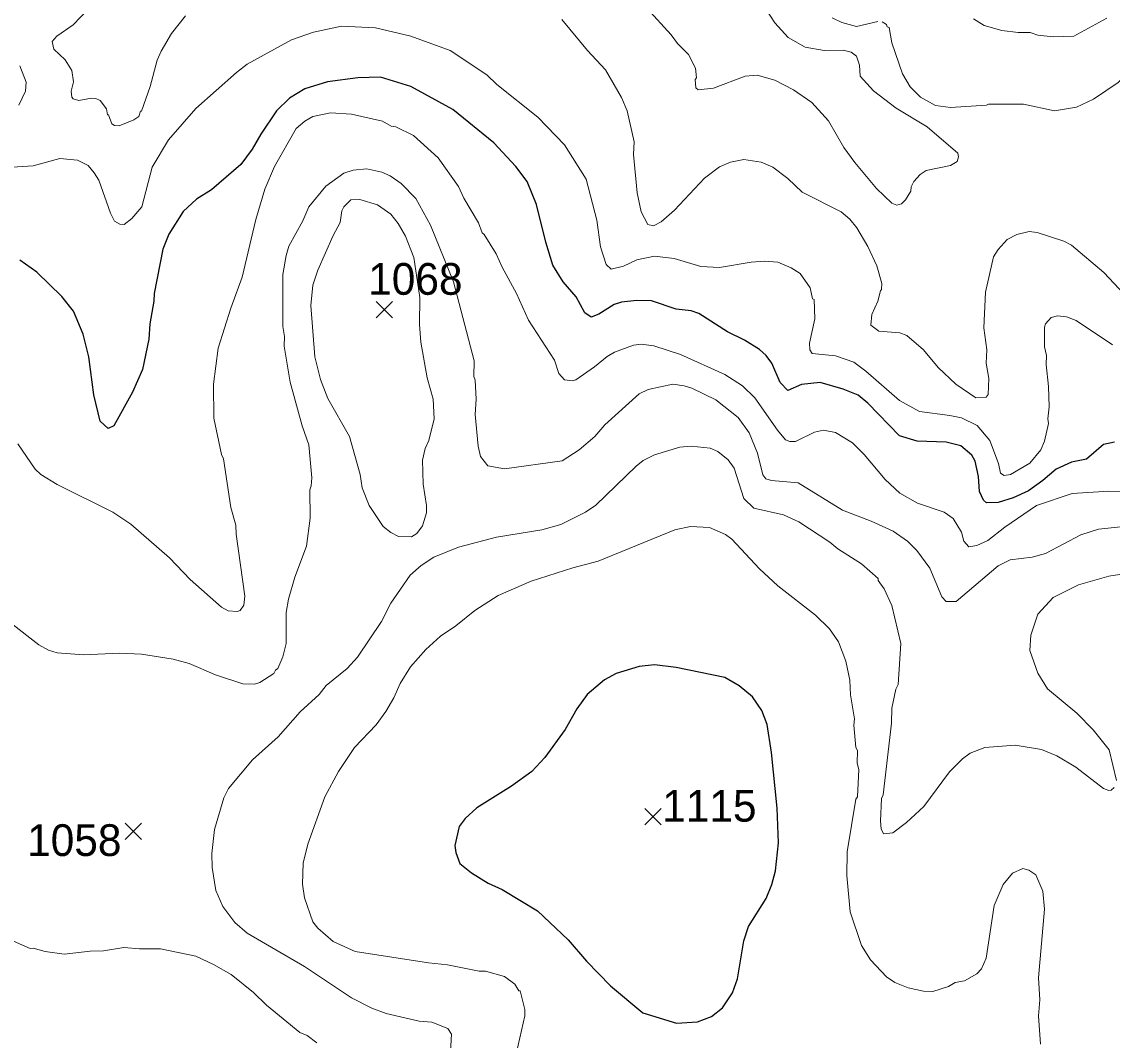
# Model space of a CAD drawing. Extents: x 265.7 to 292.1, y 7676.2 to 7704.2.
# Drawn here: x 287.156 to 289.907, y 7678.165 to 7680.733 of the extents above; entities that cross this region are included whole.
import ezdxf
from ezdxf.enums import TextEntityAlignment as Align

# ---------------------------------------------------------------- set-up
doc = ezdxf.new("R2010")
doc.units = 0
doc.header["$LTSCALE"] = 0.032
for name, color, linetype, lineweight in [('1', 7, 'Continuous', 25), ('2', 7, 'Continuous', 13), ('21', 7, 'Continuous', 25)]:
    doc.layers.add(name, color=color, linetype=linetype, lineweight=lineweight)
doc.layers.add('61', color=7, linetype='Continuous')

msp = doc.modelspace()

# ---------------------------------------------------------------- linework, layer by layer
at = {"layer": '1'}
for points in [[(288.4304, 7680.3305), (288.4025, 7680.3688), (288.3467, 7680.4278), (288.2429, 7680.5124), (288.1376, 7680.5706), (288.061, 7680.5938), (288.0035, 7680.5922), (287.9269, 7680.5818), (287.8695, 7680.5643), (287.8312, 7680.5411), (287.7985, 7680.5092), (287.7586, 7680.4502), (287.737, 7680.4119), (287.7083, 7680.3736), (287.6341, 7680.3097), (287.5966, 7680.2858), (287.5631, 7680.2547), (287.5272, 7680.198), (287.512, 7680.1597), (287.4896, 7680.048), (287.4889, 7680.0288), (287.4785, 7679.9714), (287.4761, 7679.9331), (287.4601, 7679.8565), (287.4354, 7679.799), (287.3883, 7679.7144), (287.3739, 7679.708), (287.354, 7679.7264), (287.3372, 7679.7926), (287.3253, 7679.8884), (287.3109, 7679.9459), (287.2862, 7680.0033), (287.2566, 7680.0408), (287.1936, 7680.1022), (287.1513, 7680.1326)], [(288.5765, 7679.9993), (288.5541, 7680.04), (288.5214, 7680.0775), (288.4959, 7680.1198), (288.4775, 7680.1773), (288.4544, 7680.273), (288.4304, 7680.3305)], [(289.9123, 7679.6737), (289.8851, 7679.6674), (289.842, 7679.6307), (289.8038, 7679.6227), (289.7654, 7679.6051), (289.7319, 7679.5764), (289.6952, 7679.5509), (289.6569, 7679.5333), (289.6186, 7679.5213), (289.5899, 7679.5205), (289.5819, 7679.5269), (289.5723, 7679.5485), (289.5691, 7679.5868), (289.5612, 7679.6251), (289.5524, 7679.6402), (289.5245, 7679.6642), (289.4878, 7679.6737), (289.4143, 7679.6761), (289.3697, 7679.6889), (289.2899, 7679.7719), (289.2659, 7679.7918), (289.2276, 7679.807), (289.1702, 7679.8238), (289.1231, 7679.819), (289.0888, 7679.8038), (289.0688, 7679.8238), (289.0481, 7679.8724), (289.0337, 7679.8916), (289.0169, 7679.9067), (288.9787, 7679.9307), (288.9364, 7679.9514), (288.8638, 7679.9977), (288.8446, 7680.0041), (288.8063, 7680.0089), (288.7448, 7680.0296), (288.7074, 7680.0304), (288.669, 7680.0264), (288.6499, 7680.0201), (288.6116, 7679.9961), (288.5924, 7679.9889), (288.5765, 7679.9993)]]:
    msp.add_lwpolyline(points, dxfattribs=at)
msp.add_lwpolyline([(288.6555, 7679.0896), (288.626, 7679.0737), (288.5821, 7679.037), (288.5557, 7679.0011), (288.527, 7678.9484), (288.4751, 7678.8782), (288.4424, 7678.8431), (288.3914, 7678.8056), (288.3036, 7678.7513), (288.2748, 7678.7242), (288.2589, 7678.7042), (288.2485, 7678.6564), (288.2509, 7678.6388), (288.2613, 7678.6109), (288.29, 7678.5869), (288.3323, 7678.5614), (288.3674, 7678.5454), (288.4568, 7678.4912), (288.5342, 7678.4186), (288.5805, 7678.3643), (288.6411, 7678.302), (288.7225, 7678.2342), (288.8079, 7678.2079), (288.8606, 7678.2111), (288.8957, 7678.2246), (288.9236, 7678.247), (288.9491, 7678.2845), (288.9611, 7678.3196), (288.977, 7678.4154), (288.989, 7678.4521), (289.0337, 7678.5223), (289.0481, 7678.5574), (289.0576, 7678.5925), (289.0648, 7678.6627), (289.0616, 7678.7505), (289.0473, 7678.891), (289.0361, 7678.9612), (289.0225, 7678.9963), (288.9994, 7679.0314), (288.9659, 7679.0585), (288.9292, 7679.0801), (288.8063, 7679.1048), (288.752, 7679.112), (288.7137, 7679.1072)], close=True, dxfattribs=at)
at = {"layer": '2'}
for points in [[(288.8558, 7680.6161), (288.8382, 7680.6513), (288.8103, 7680.6784), (288.7943, 7680.7007), (288.7329, 7680.7678)], [(287.3245, 7680.7662), (287.2854, 7680.7255), (287.2439, 7680.6975), (287.2327, 7680.684), (287.2367, 7680.664), (287.2654, 7680.6377), (287.2822, 7680.6106), (287.2862, 7680.5818), (287.2806, 7680.5587), (287.2822, 7680.5435), (287.2854, 7680.5395), (287.2997, 7680.5347), (287.3317, 7680.5411), (287.3428, 7680.5403), (287.354, 7680.5347), (287.3692, 7680.514), (287.3724, 7680.4988), (287.3747, 7680.4988), (287.3827, 7680.4765), (287.3899, 7680.4717), (287.4019, 7680.4709), (287.4386, 7680.4861), (287.4514, 7680.4949), (287.4553, 7680.5084), (287.4577, 7680.5084), (287.4801, 7680.5699), (287.4976, 7680.6369), (287.5072, 7680.6592), (287.5335, 7680.7039), (287.5686, 7680.7486)], [(289.0337, 7680.7646), (289.0553, 7680.7311), (289.0896, 7680.6935), (289.1319, 7680.6696), (289.1797, 7680.6608), (289.2276, 7680.6616), (289.2484, 7680.6568), (289.2619, 7680.6465), (289.2691, 7680.6241), (289.2707, 7680.5962), (289.3042, 7680.5595), (289.3617, 7680.5156), (289.4399, 7680.4685), (289.5173, 7680.4023), (289.5189, 7680.3927), (289.5157, 7680.3807), (289.4989, 7680.3712), (289.4375, 7680.3584), (289.4223, 7680.348), (289.4064, 7680.3305), (289.3992, 7680.3169), (289.3984, 7680.3065), (289.3856, 7680.2842), (289.3752, 7680.2746), (289.3633, 7680.2714), (289.3505, 7680.2762), (289.3122, 7680.3129), (289.2571, 7680.3784), (289.23, 7680.4167), (289.1909, 7680.4837), (289.1486, 7680.53), (289.1023, 7680.5619), (289.0553, 7680.5866), (289.0106, 7680.5986), (288.981, 7680.5962)], [(289.3154, 7680.7342), (289.2619, 7680.7215), (289.2244, 7680.7318), (289.2005, 7680.7438)], [(290.1644, 7680.747), (290.0782, 7680.7199), (290.0495, 7680.7071), (290.0208, 7680.6872), (289.9817, 7680.6473), (289.9657, 7680.6241), (289.9218, 7680.5802), (289.8596, 7680.5387), (289.8165, 7680.518), (289.7607, 7680.5092), (289.6825, 7680.526), (289.5947, 7680.526), (289.5899, 7680.5228), (289.4989, 7680.5172), (289.4606, 7680.522), (289.4231, 7680.5435), (289.3968, 7680.5691), (289.3776, 7680.6018), (289.3505, 7680.68), (289.3441, 7680.7191), (289.3393, 7680.7207), (289.3369, 7680.7263), (289.3266, 7680.7334)], [(289.5564, 7680.7406), (289.5835, 7680.7239), (289.6282, 7680.7111), (289.6697, 7680.7063), (289.7, 7680.7063), (289.7192, 7680.6999), (289.7575, 7680.6951), (289.8101, 7680.6975), (289.8931, 7680.7422)], [(288.6427, 7680.1094), (288.6299, 7680.1214), (288.6156, 7680.1661), (288.6068, 7680.2331), (288.5797, 7680.3369), (288.5246, 7680.423), (288.4576, 7680.4933), (288.3546, 7680.5754), (288.3291, 7680.5994), (288.2365, 7680.6608), (288.1376, 7680.6975), (288.0482, 7680.7183), (287.9621, 7680.7223), (287.8918, 7680.7071), (287.836, 7680.688), (287.7243, 7680.6265), (287.6971, 7680.6058), (287.595, 7680.5148), (287.5256, 7680.4358), (287.4849, 7680.3672), (287.4585, 7680.2666), (287.4338, 7680.2371), (287.4139, 7680.2219), (287.4035, 7680.2235), (287.3899, 7680.2307), (287.3795, 7680.2507), (287.35, 7680.3337), (287.3388, 7680.3528), (287.3229, 7680.3712), (287.2966, 7680.3847), (287.2519, 7680.3887), (287.1848, 7680.3704), (287.1178, 7680.3664)], [(288.5182, 7680.739), (288.5829, 7680.6608), (288.6284, 7680.6121), (288.669, 7680.5427), (288.6834, 7680.5092), (288.701, 7680.431), (288.6994, 7680.3991), (288.7081, 7680.3017), (288.7185, 7680.2539), (288.7353, 7680.2219), (288.7496, 7680.2188), (288.7688, 7680.2291), (288.8023, 7680.2586), (288.8781, 7680.3393), (288.9164, 7680.368), (288.9435, 7680.3791), (288.9771, 7680.3863), (289.0209, 7680.3791), (289.0505, 7680.3672), (289.0888, 7680.3384), (289.1247, 7680.3041), (289.2228, 7680.2539), (289.2444, 7680.2355), (289.2627, 7680.214)], [(287.1481, 7680.5236), (287.1649, 7680.5587), (287.1665, 7680.581), (287.1513, 7680.6225)], [(288.981, 7680.5962), (288.9005, 7680.5659), (288.8622, 7680.5619), (288.8566, 7680.5667), (288.855, 7680.5882), (288.8582, 7680.5922), (288.8558, 7680.6161)], [(287.1457, 7679.669), (287.1896, 7679.6051), (287.204, 7679.5916), (287.2455, 7679.5668), (287.3859, 7679.4966), (287.4306, 7679.4663), (287.5288, 7679.3817), (287.5806, 7679.3274), (287.6596, 7679.2572), (287.6764, 7679.2476), (287.6995, 7679.246), (287.7067, 7679.2492), (287.7163, 7679.262), (287.7187, 7679.2851), (287.6963, 7679.4415), (287.6955, 7679.4639), (287.6836, 7679.5086), (287.6644, 7679.6315), (287.6596, 7679.6426), (287.6405, 7679.7336), (287.6397, 7679.8198), (287.6516, 7679.9107), (287.6828, 7680.0113), (287.7115, 7680.0895), (287.7466, 7680.2347), (287.7689, 7680.3113), (287.7937, 7680.3688), (287.8479, 7680.4645), (287.8695, 7680.4829), (287.8902, 7680.4948), (287.9349, 7680.5036), (287.9876, 7680.5004), (288.0658, 7680.4829), (288.0881, 7680.4701), (288.0993, 7680.4685), (288.144, 7680.447), (288.2062, 7680.3903), (288.2573, 7680.3177), (288.2709, 7680.289), (288.3084, 7680.2267), (288.3171, 7680.2012), (288.3227, 7680.1972), (288.353, 7680.1485), (288.3674, 7680.115), (288.4041, 7680.048), (288.4344, 7679.981), (288.4999, 7679.8804), (288.511, 7679.8469), (288.5246, 7679.8301), (288.5446, 7679.8278), (288.5533, 7679.8309), (288.6004, 7679.8629), (288.6323, 7679.8892), (288.6515, 7679.9004), (288.6994, 7679.9179), (288.7185, 7679.9203), (288.7504, 7679.9163), (288.8175, 7679.894), (288.9292, 7679.8437), (288.9739, 7679.815), (289.005, 7679.7855), (289.0624, 7679.7033), (289.0824, 7679.6793), (289.0936, 7679.6753), (289.1079, 7679.6753), (289.1558, 7679.6985), (289.1781, 7679.7033), (289.2085, 7679.6977), (289.2516, 7679.6714), (289.2811, 7679.6418), (289.3337, 7679.5788), (289.3712, 7679.5445), (289.4159, 7679.5197), (289.483, 7679.4966), (289.5053, 7679.4806), (289.5261, 7679.4463), (289.5324, 7679.424), (289.5452, 7679.4096), (289.5652, 7679.4128), (289.5931, 7679.4256)], [(289.9282, 7679.4599), (289.8724, 7679.4535), (289.8277, 7679.4399), (289.7383, 7679.3929), (289.7048, 7679.3833), (289.6489, 7679.3769), (289.6186, 7679.3617), (289.5133, 7679.2716), (289.4878, 7679.2716), (289.4766, 7679.2835), (289.4463, 7679.3554), (289.4135, 7679.4001), (289.3904, 7679.424), (289.3537, 7679.4487), (289.2986, 7679.4743), (289.226, 7679.5022), (289.1143, 7679.5708), (289.0473, 7679.5764), (289.0329, 7679.5812), (289.0249, 7679.5908), (289.0122, 7679.6458), (288.9906, 7679.6969), (288.9635, 7679.7352), (288.9068, 7679.7799), (288.8462, 7679.8094), (288.827, 7679.8158), (288.7983, 7679.8198), (288.7361, 7679.8062), (288.7137, 7679.795), (288.6268, 7679.7168), (288.6012, 7679.6873), (288.5621, 7679.6538), (288.519, 7679.6259), (288.3738, 7679.6059), (288.3315, 7679.6139), (288.3131, 7679.637), (288.3068, 7679.6634), (288.2996, 7679.7432), (288.302, 7679.7815), (288.2996, 7679.8294), (288.2964, 7679.8389), (288.2972, 7679.8788), (288.2451, 7680.0777), (288.1871, 7680.2204), (288.1496, 7680.2874), (288.1129, 7680.3257), (288.0849, 7680.3448), (288.0642, 7680.3544), (288.0259, 7680.3624), (287.9916, 7680.3592), (287.9684, 7680.352), (287.923, 7680.3193), (287.8799, 7680.2666), (287.8647, 7680.2315), (287.8296, 7680.1677), (287.8224, 7680.1438), (287.8144, 7680.0959), (287.8144, 7679.965), (287.8184, 7679.9395), (287.8176, 7679.9155), (287.8328, 7679.8246), (287.8631, 7679.7144), (287.8799, 7679.6666), (287.8878, 7679.5836), (287.8862, 7679.5628), (287.8823, 7679.5533), (287.8831, 7679.4814), (287.8743, 7679.4112), (287.8447, 7679.333), (287.8288, 7679.2772), (287.8232, 7679.2437), (287.8224, 7679.1655)], [(289.2627, 7680.214), (289.2899, 7680.1669), (289.313, 7680.1182), (289.3258, 7680.0735), (289.325, 7680.0584), (289.3218, 7680.0552), (289.3154, 7680.0288)], [(289.3154, 7680.0288), (289.3002, 7679.9953), (289.2978, 7679.9682), (289.3178, 7679.953), (289.3713, 7679.949), (289.3888, 7679.9419), (289.4303, 7679.906), (289.4678, 7679.8613), (289.5125, 7679.8198), (289.5628, 7679.7847), (289.5891, 7679.7871), (289.5939, 7679.7934), (289.5955, 7679.8341), (289.5891, 7679.8724), (289.5907, 7679.906), (289.5827, 7679.9618), (289.5867, 7680.0512), (289.6074, 7680.1406), (289.6186, 7680.1589), (289.6418, 7680.1844), (289.6657, 7680.1972), (289.6968, 7680.2044), (289.7176, 7680.202), (289.7846, 7680.1805), (289.8038, 7680.1701), (289.8859, 7680.1015), (289.9498, 7680.0328)], [(288.9164, 7680.1134), (288.8685, 7680.1166), (288.8015, 7680.1366), (288.752, 7680.1421), (288.7074, 7680.1334), (288.6738, 7680.1174), (288.6427, 7680.1094)], [(289.9075, 7679.9187), (289.8157, 7679.9802), (289.791, 7679.9897), (289.7686, 7679.9921), (289.7527, 7679.9881), (289.7383, 7679.9714), (289.7359, 7679.9634), (289.7359, 7679.9139), (289.7407, 7679.8916), (289.7399, 7679.8693), (289.7463, 7679.8134), (289.7479, 7679.7623), (289.7447, 7679.732), (289.7463, 7679.7208), (289.7359, 7679.6761), (289.7263, 7679.6538), (289.6992, 7679.6203), (289.6505, 7679.5916), (289.6338, 7679.5892), (289.625, 7679.5948), (289.6202, 7679.6195), (289.5979, 7679.6777), (289.5659, 7679.7152), (289.5261, 7679.7344), (289.4973, 7679.7408), (289.4207, 7679.7504), (289.3705, 7679.7783), (289.2851, 7679.8525), (289.2547, 7679.8748), (289.2085, 7679.8908), (289.1494, 7679.8972), (289.1438, 7679.906), (289.143, 7679.9227), (289.1566, 7679.9842), (289.155, 7680.0328), (289.151, 7680.0344), (289.1446, 7680.0624), (289.1199, 7680.0983), (289.0968, 7680.1126), (289.0632, 7680.127), (289.0297, 7680.1294), (288.9962, 7680.127), (288.9164, 7680.1134)], [(288.2373, 7678.1361), (288.2397, 7678.18), (288.231, 7678.1943), (288.1903, 7678.2103), (288.1584, 7678.2135), (288.0754, 7678.2326), (288.0387, 7678.2462), (287.9876, 7678.2717), (287.8687, 7678.3507), (287.7243, 7678.4353), (287.6931, 7678.4616), (287.6628, 7678.5023), (287.6453, 7678.543), (287.6365, 7678.6005), (287.6357, 7678.6356), (287.6421, 7678.6963), (287.6652, 7678.776), (287.6772, 7678.8), (287.7378, 7678.8718), (287.8025, 7678.93), (287.8583, 7678.9931), (287.9062, 7679.037), (287.9237, 7679.0593), (287.9764, 7679.1024), (288.0027, 7679.1311), (288.0634, 7679.2213), (288.0865, 7679.2676), (288.136, 7679.3378), (288.1631, 7679.3625), (288.1951, 7679.3833), (288.2573, 7679.4088), (288.3531, 7679.4336), (288.468, 7679.4519), (288.5158, 7679.4655), (288.5781, 7679.4966), (288.6036, 7679.5142), (288.7058, 7679.6131), (288.7233, 7679.6267), (288.752, 7679.641), (288.8159, 7679.661), (288.8446, 7679.6634), (288.8925, 7679.6578), (288.9116, 7679.6498), (288.938, 7679.6291), (288.9531, 7679.6075), (288.9771, 7679.5309), (289.0026, 7679.507), (289.0776, 7679.4902)], [(289.5931, 7679.4256), (289.6362, 7679.4591), (289.716, 7679.5134), (289.8053, 7679.5437), (289.8979, 7679.5501), (289.9282, 7679.5485), (289.9953, 7679.5349)], [(289.0776, 7679.4902), (289.1159, 7679.4727), (289.1941, 7679.4208), (289.2141, 7679.404), (289.2739, 7679.3665), (289.3162, 7679.3298), (289.3162, 7679.3242)], [(288.3993, 7678.1153), (288.4249, 7678.227), (288.4249, 7678.243), (288.4129, 7678.2893), (288.4097, 7678.2893), (288.3993, 7678.3068), (288.3738, 7678.326), (288.3259, 7678.3396), (288.31, 7678.3396), (288.2302, 7678.3555), (288.1823, 7678.3603), (287.9972, 7678.389), (287.9413, 7678.4138), (287.903, 7678.4481), (287.8902, 7678.464), (287.8687, 7678.5239), (287.8639, 7678.559), (287.8655, 7678.6117), (287.8775, 7678.6595), (287.9206, 7678.7792), (287.9549, 7678.8431), (287.9956, 7678.9029), (288.0498, 7678.9604), (288.0746, 7678.9939), (288.0945, 7679.0282), (288.1105, 7679.0649), (288.1368, 7679.1064), (288.1751, 7679.1503), (288.2118, 7679.1838), (288.2509, 7679.2101), (288.2988, 7679.2484), (288.3578, 7679.2867), (288.4408, 7679.3226), (288.5462, 7679.3562), (288.61, 7679.3729), (288.8031, 7679.4519), (288.843, 7679.4607), (288.8909, 7679.4583), (288.9308, 7679.4407), (288.9467, 7679.4288), (289.017, 7679.3538), (289.0632, 7679.3107)], [(289.9179, 7678.8199), (289.8987, 7678.8973), (289.8588, 7678.9476), (289.8173, 7678.9899), (289.7431, 7679.0513), (289.7192, 7679.0904), (289.6992, 7679.1479), (289.7016, 7679.1862), (289.7192, 7679.2397), (289.7575, 7679.2819), (289.8213, 7679.3139), (289.8979, 7679.3354), (289.9362, 7679.341)], [(289.0632, 7679.3107), (289.1582, 7679.2373), (289.1933, 7679.2022), (289.2164, 7679.1694), (289.2348, 7679.1208), (289.2444, 7679.0729), (289.2468, 7679.0362)], [(289.3162, 7679.3242), (289.3313, 7679.3035), (289.3505, 7679.2612), (289.3736, 7679.1655), (289.3665, 7679.0625), (289.3609, 7679.0505), (289.3505, 7679.0027), (289.3497, 7678.9644), (289.329, 7678.784), (289.325, 7678.7745), (289.3218, 7678.7178), (289.3242, 7678.6978), (289.3298, 7678.6859), (289.3529, 7678.6883), (289.388, 7678.7138), (289.4311, 7678.7545), (289.4965, 7678.8423), (289.5292, 7678.875), (289.5484, 7678.8886), (289.5851, 7678.9029), (289.6617, 7678.9093), (289.7287, 7678.8981), (289.767, 7678.8822), (289.8149, 7678.8534), (289.8851, 7678.8), (289.8979, 7678.7952), (289.9043, 7678.796), (289.9115, 7678.8024)], [(287.7426, 7679.0633), (287.7131, 7679.0641), (287.6445, 7679.0864), (287.5782, 7679.1152), (287.5375, 7679.1263), (287.4577, 7679.1391), (287.4019, 7679.1415), (287.3125, 7679.1367), (287.2455, 7679.1423), (287.2231, 7679.1487), (287.1992, 7679.1623), (287.1266, 7679.2189)], [(287.8224, 7679.1655), (287.8144, 7679.1319), (287.8017, 7679.1024), (287.7961, 7679.0984), (287.7921, 7679.0896), (287.7562, 7679.0673), (287.7426, 7679.0633)], [(289.2468, 7679.0362), (289.2563, 7678.9755), (289.2547, 7678.9596), (289.2603, 7678.9037), (289.2643, 7678.8957), (289.2635, 7678.8638), (289.2675, 7678.8479), (289.2643, 7678.7792), (289.2603, 7678.7729), (289.238, 7678.6404), (289.2372, 7678.5805), (289.246, 7678.4888), (289.2739, 7678.4042), (289.297, 7678.3675), (289.3377, 7678.3252), (289.3585, 7678.3108), (289.392, 7678.2973), (289.4303, 7678.2885), (289.4542, 7678.2877), (289.4941, 7678.3005), (289.5109, 7678.3108), (289.534, 7678.3148), (289.5648, 7678.3327)], [(289.5648, 7678.3327), (289.5771, 7678.3451), (289.5891, 7678.3723), (289.609, 7678.5047), (289.6314, 7678.5574), (289.6553, 7678.5861), (289.6809, 7678.5981), (289.696, 7678.5941), (289.7144, 7678.5821), (289.7319, 7678.5406), (289.7359, 7678.4952), (289.7208, 7678.3228), (289.7239, 7678.2669), (289.7208, 7678.227), (289.7255, 7678.1552)], [(287.0572, 7678.4489), (287.1769, 7678.3962), (287.1848, 7678.397), (287.2152, 7678.389), (287.263, 7678.3818), (287.3285, 7678.3898), (287.362, 7678.3906), (287.4131, 7678.3986), (287.453, 7678.3954), (287.5056, 7678.3954), (287.595, 7678.3771), (287.6397, 7678.3563), (287.6844, 7678.3308), (287.7402, 7678.2853), (287.7729, 7678.2534), (287.8575, 7678.1848), (287.8759, 7678.1768), (287.8998, 7678.1584)]]:
    msp.add_lwpolyline(points, dxfattribs=at)
msp.add_lwpolyline([(288.1451, 7680.1394), (288.1599, 7680.0382), (288.1591, 7679.9698), (288.1623, 7679.9251), (288.1783, 7679.8357), (288.1935, 7679.7815), (288.1959, 7679.732), (288.1831, 7679.6777), (288.1735, 7679.657), (288.1671, 7679.6283), (288.1687, 7679.5676), (288.1767, 7679.5134), (288.1767, 7679.495), (288.1671, 7679.4623), (288.1528, 7679.4431), (288.1392, 7679.4344), (288.1065, 7679.4352), (288.0865, 7679.4455), (288.0674, 7679.4607), (288.0323, 7679.5134), (288.0147, 7679.558), (288.0091, 7679.5916), (287.9828, 7679.6873), (287.9277, 7679.7831), (287.9094, 7679.831), (287.895, 7679.8884), (287.8854, 7680.0177), (287.8902, 7680.0695), (287.903, 7680.107), (287.9413, 7680.1948), (287.9589, 7680.2275), (287.9636, 7680.2571), (287.9684, 7680.2666), (287.986, 7680.2842), (288.0083, 7680.285), (288.053, 7680.2722), (288.0865, 7680.2483), (288.1057, 7680.2251), (288.124, 7680.1932)], close=True, dxfattribs=at)
at = {"layer": '21'}
for p, q in [((288.0499, 7680.0282), (288.0911, 7679.987)), ((288.0911, 7680.0282), (288.0499, 7679.987)), ((288.7275, 7678.7495), (288.7687, 7678.7083)), ((288.7687, 7678.7495), (288.7275, 7678.7083)), ((287.4163, 7678.7125), (287.4575, 7678.6713)), ((287.4575, 7678.7125), (287.4163, 7678.6713))]:
    msp.add_line(p, q, dxfattribs=at)

# ---------------------------------------------------------------- texts
at = {"layer": '61'}
for s, p in [('1068', (288.1487, 7680.045)), ('1115', (288.8904, 7678.7163)), ('1058', (287.2883, 7678.6297))]:
    msp.add_text(s, height=0.08, dxfattribs=at).set_placement(p, align=Align.CENTER)

doc.saveas('drawing.dxf')
